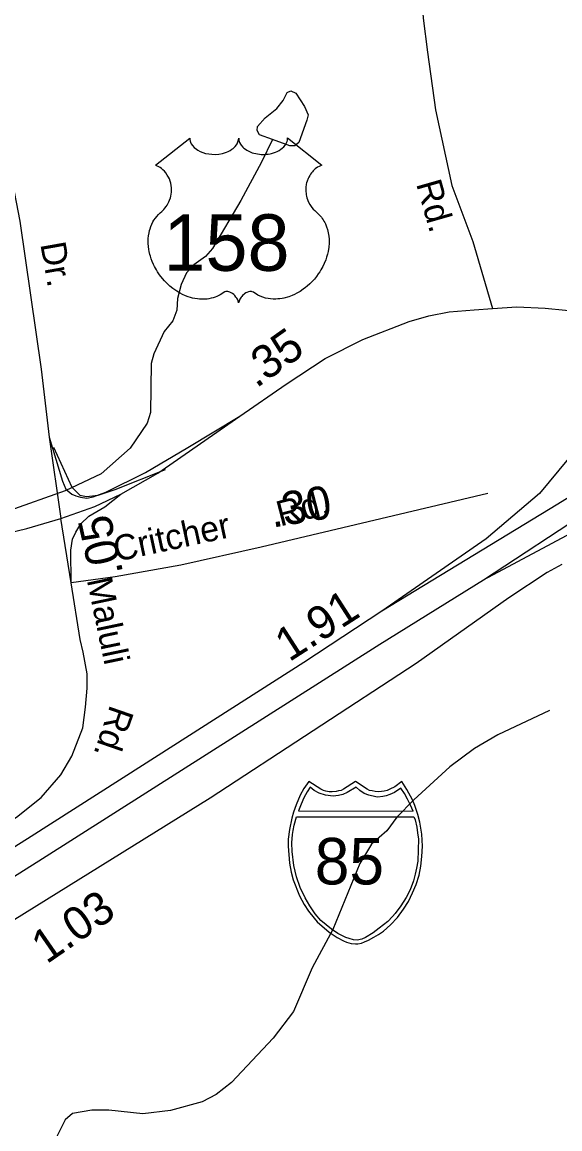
# Model space of a CAD drawing. Extents: x 2056842 to 2160602, y 826753 to 1016856.
# Drawn here: x 2131561 to 2133582, y 930955 to 935117 of the extents above; entities that cross this region are included whole.
import ezdxf

# ---------------------------------------------------------------- set-up
doc = ezdxf.new("R2010")
doc.units = 0
for name, color, linetype in [('Exist Hydrographic Misc Water Feature', 7, 'Continuous'), ('Exist Road Non-System Type 51', 7, 'Continuous'), ('Exist Road Non-System Type 51 Label', 7, 'Continuous'), ('Exist Road Primary Interstate Divided Center Attributed', 7, 'Continuous'), ('Exist Road Primary Interstate Mileage Hundredths English Label', 7, 'Continuous'), ('Exist Road Primary Interstate Ramp 1 Lane Attributed', 7, 'Continuous'), ('Exist Road Primary Interstate Shield CELL', 7, 'Continuous'), ('Exist Road Primary Interstate Shield Number Label', 7, 'Continuous'), ('Exist Road Primary US Attributed', 7, 'Continuous'), ('Exist Road Primary US Label', 7, 'Continuous'), ('Exist Road Primary US Mileage Hundredths English Label', 7, 'Continuous'), ('Exist Road Primary US Ramp 1 Lane  Attributed', 7, 'Continuous'), ('Exist Road Primary US Shield CELL', 7, 'Continuous'), ('Exist Road Primary US Shield Number Label', 7, 'Continuous'), ('Exist Road Primary US UnDivided 4 Lane Attributed', 7, 'Continuous'), ('Exist Road Secondary Mileage Hundredths English Label', 7, 'Continuous'), ('Exist Road Secondary Type 51 Attributed', 7, 'Continuous'), ('Exist Road Secondary Type 51 Label', 7, 'Continuous')]:
    doc.layers.add(name, color=color, linetype=linetype)

msp = doc.modelspace()

# ---------------------------------------------------------------- linework, layer by layer
at = {"layer": 'Exist Hydrographic Misc Water Feature'}
for points in [[(2132501.4, 934676.2), (2132453.2, 934694), (2132444.4, 934709.2), (2132445.6, 934724.4), (2132474.8, 934757.3), (2132517.8, 934792.8), (2132541.9, 934823.2), (2132557.1, 934852.4), (2132571, 934858.7), (2132590, 934849.8), (2132621.7, 934800.4), (2132635.6, 934768.7), (2132630.5, 934748.5), (2132601.4, 934664.8), (2132586.2, 934652.2), (2132567.2, 934652.2), (2132501.4, 934676.2)], [(2132501.4, 934676.2), (2132460.3, 934591.2), (2132383.2, 934447), (2132275.9, 934266.5), (2132249.9, 934236.4), (2132206.2, 934204.2), (2132178.1, 934174), (2132158.4, 934130), (2132144.7, 934078), (2132142.8, 934034), (2132127.1, 933993.9), (2132095.1, 933953.7), (2132055.7, 933869.5), (2132045.6, 933833.5), (2132042.6, 933649.5), (2132030.7, 933609.5), (2131967.1, 933515.2), (2131857.6, 933418.7), (2131721.9, 933354.1), (2131510, 933279.3)], [(2133543.1, 932528.3), (2133349.6, 932437.4), (2133261.8, 932385), (2133168.1, 932316.7), (2133032.8, 932192.1), (2132969.2, 932127.8), (2132931.3, 932075.6), (2132873.6, 932025.4), (2132829.8, 931953.2), (2132728.9, 931704.8), (2132651.6, 931560.4), (2132580.4, 931396.2), (2132505, 931295.9), (2132347.7, 931129.2), (2132289.7, 931084.9), (2132237.8, 931056.7), (2132118, 931024.2), (2132014.1, 931011.8), (2131886.1, 931025.2), (2131822.1, 931024.9), (2131750.2, 931012.5), (2131722.1, 930988.5), (2131686.6, 930916.4)]]:
    msp.add_lwpolyline(points, dxfattribs=at)
at = {"layer": 'Exist Road Non-System Type 51'}
msp.add_lwpolyline([(2131678.7, 933518.9), (2131746.9, 933368.1), (2131777, 933338), (2131803, 933333.5), (2131846.1, 933338.9), (2131909.9, 933359.6), (2132099.6, 933434.7)], dxfattribs=at)
at = {"layer": 'Exist Road Primary Interstate Divided Center Attributed'}
for points in [[(2134409.2, 933821.5), (2134063.6, 933606.7), (2133574.2, 933304.2), (2132912.4, 932901.8)], [(2133294.6, 933019.9), (2133700.1, 933286.2), (2134094.2, 933527.4), (2134524.6, 933790.9)], [(2124658.7, 927420), (2125364.9, 927910.7), (2125763.4, 928186.2), (2126906.1, 928954.9), (2127318.2, 929233.9), (2127916.6, 929621), (2128634.6, 930071.1), (2129010.7, 930308.7), (2130069.2, 930982.8), (2131054.1, 931604.2), (2131623.7, 931963.4), (2132040, 932228.1), (2132905.5, 932777.6), (2133294.6, 933019.9)], [(2132912.4, 932901.8), (2132619.2, 932709.3), (2132013.7, 932321.5), (2131594.1, 932054.6), (2131014.4, 931688.7), (2129999, 931034.1), (2129023.7, 930416.4), (2128551.8, 930112.5), (2127877, 929691.2), (2127267.8, 929300.6), (2126832.4, 929005.3), (2125718.5, 928252.8), (2125089.2, 927822), (2124817.1, 927637.8)]]:
    msp.add_lwpolyline(points, dxfattribs=at)
at = {"layer": 'Exist Road Primary Interstate Ramp 1 Lane Attributed'}
for points in [[(2134065.6, 933925.2), (2133987.3, 933835.2), (2133860.8, 933719.3), (2133614.2, 933475.7), (2133505.6, 933345), (2133305.8, 933173.9), (2132912.4, 932901.8)], [(2133294.6, 933019.9), (2133682.9, 933226.9), (2133838.2, 933301.4), (2134084.7, 933403.4), (2134268.8, 933447.5), (2134386.4, 933471.7), (2134484.7, 933487.1), (2134659.3, 933526.3), (2134701.3, 933543.1), (2134761.2, 933578.9), (2134827.8, 933630.9), (2134905.1, 933689.1)]]:
    msp.add_lwpolyline(points, dxfattribs=at)
at = {"layer": 'Exist Road Primary Interstate Shield CELL'}
for points in [[(2132813.7, 931650.7), (2132823.2, 931651.6), (2132835.9, 931654.1), (2132848.3, 931658.1), (2132862.4, 931664.4), (2132883.2, 931675.9), (2132900, 931685.7), (2132919.3, 931698.7), (2132945.5, 931722.4), (2132971.5, 931749.8), (2132994.5, 931780.9), (2133012.7, 931809.9), (2133028.8, 931843), (2133042.2, 931874), (2133052.9, 931909.3), (2133060, 931943.5), (2133063.5, 931979.2), (2133065.9, 932018.8), (2133063.2, 932063.3), (2133055.5, 932108.9), (2133048.2, 932137.2), (2133037.2, 932171.2), (2133028.2, 932192.9), (2133007.4, 932231.3), (2132988.6, 932260.9), (2132961.4, 932241.7), (2132943.6, 932232.3), (2132932.8, 932227.4), (2132921.6, 932225.2), (2132901.1, 932222.8), (2132888.2, 932223.3), (2132876.3, 932226), (2132866.2, 932228.2), (2132857.9, 932232.3), (2132813.7, 932260.9), (2132769.4, 932232.3), (2132760.1, 932228), (2132750.6, 932226), (2132741.5, 932223.5), (2132726.3, 932222.8), (2132714.8, 932223.1), (2132702.9, 932225.2), (2132693.5, 932227.2), (2132683, 932232.3), (2132637.9, 932260.9), (2132620.2, 932235.2), (2132605.7, 932209.8), (2132590.3, 932173.8), (2132580.8, 932146), (2132574, 932123.1), (2132565.6, 932081.2), (2132561.3, 932044.6), (2132560.6, 932018.8), (2132565.3, 931954.3), (2132572.4, 931919.9), (2132579.6, 931892.1), (2132603.5, 931832.1), (2132621.4, 931798.5), (2132636.8, 931774.3), (2132658.4, 931747.1), (2132670.1, 931734.2), (2132714.9, 931695), (2132744.8, 931674.6), (2132768.7, 931661.7), (2132780, 931657.4), (2132797.5, 931652.5)], [(2132643.3, 932240.1), (2132632.3, 932223.2), (2132619.6, 932200.4), (2132609.5, 932176.7), (2132599.1, 932150.6), (2133030.7, 932150.4), (2133020.6, 932172.8), (2133009.9, 932195.3), (2132998.6, 932215.9), (2132984.9, 932235.8), (2132960.7, 932220.6), (2132943.1, 932212.2), (2132928.9, 932207.3), (2132916.9, 932204.7), (2132898.3, 932203.2), (2132890, 932203.7), (2132864.1, 932209.5), (2132846.5, 932216.7), (2132829.8, 932227.9), (2132816.3, 932240.6), (2132782.1, 932219.9), (2132766.9, 932213.2), (2132749.5, 932208.8), (2132730.4, 932206.4), (2132701, 932209.6), (2132677.9, 932217.5), (2132658, 932227.9)], [(2133033.2, 932129.1), (2133037.8, 932116.9), (2133044.2, 932089.9), (2133047.5, 932069), (2133051, 932045), (2133049.8, 932003.9), (2133047.8, 931961.3), (2133043.9, 931936.1), (2133038.6, 931913.2), (2133031.5, 931887.7), (2133019.9, 931853.9), (2133004, 931825.2), (2132984.2, 931793.4), (2132962.7, 931765.5), (2132953.3, 931754), (2132935.6, 931735.3), (2132903.4, 931709.4), (2132879.9, 931691.9), (2132851.7, 931675.2), (2132837.4, 931668.9), (2132820.7, 931665.4), (2132807, 931666.3), (2132790.4, 931670.7), (2132777, 931674.4), (2132747.5, 931690.3), (2132723.7, 931706.3), (2132683.9, 931738.9), (2132662.5, 931764), (2132642.4, 931793.4), (2132624.5, 931823.5), (2132605.5, 931863.2), (2132592, 931903.1), (2132582.2, 931946.1), (2132575.6, 931998.8), (2132574.9, 932030.8), (2132576.8, 932061.7), (2132579.8, 932077.8), (2132583.7, 932097.9), (2132591.6, 932128.9)]]:
    msp.add_lwpolyline(points, close=True, dxfattribs=at)
at = {"layer": 'Exist Road Primary US Attributed'}
for points in [[(2126267.7, 938614.1), (2126823.6, 938405.4), (2127250.9, 938319.1), (2128331, 938214), (2128609.4, 938165.5), (2128865.7, 938087.7), (2129104, 937986.7), (2129477.6, 937776.4), (2129687.7, 937589.6), (2130299.1, 936938.2), (2130783.1, 936407.2), (2130921.3, 936225.7), (2131012.9, 936085.5), (2131121.5, 935904.9), (2131249, 935656.9), (2131329.8, 935421.5), (2131409.8, 935095.4), (2131552.5, 934368.5), (2131632.4, 933812.4), (2131661.8, 933557), (2131706.5, 933250.4)], [(2123789.9, 934740.6), (2123855.9, 934785.9), (2124055.3, 934857.8), (2124179.2, 934892), (2124365, 934896.4), (2124501.5, 934876.7), (2124648.8, 934831.8), (2124929.8, 934714.1), (2125380.5, 934507.4), (2125930.9, 934265.7), (2126344, 934087.8), (2126788.4, 933934.1), (2127165.5, 933838.9), (2128172.1, 933674.5), (2128580.3, 933587.9), (2129561.1, 933407.6), (2130072.9, 933303.4), (2130666.9, 933185.5), (2130916.4, 933147.4), (2131125.7, 933147.4), (2131307, 933160.9), (2131421.5, 933175.7), (2131577.8, 933213.5), (2131706.5, 933250.4)]]:
    msp.add_lwpolyline(points, dxfattribs=at)
at = {"layer": 'Exist Road Primary US Ramp 1 Lane  Attributed'}
for points in [[(2131661.8, 933557), (2131712.7, 933390.9), (2131725, 933361.2), (2131747.9, 933341.6), (2131761.9, 933335.5), (2131780.4, 933330.4), (2131803.3, 933327.1), (2131828, 933332.1), (2131875.5, 933350), (2132024.4, 933423.3), (2132183.3, 933517.9), (2132379.1, 933635.4)], [(2131744.6, 933008.7), (2131744, 933131.2), (2131750.2, 933172.6), (2131761.9, 933198.9), (2131781, 933230.3), (2131811.2, 933259.4), (2131871.6, 933294.6), (2131931.5, 933342.2)]]:
    msp.add_lwpolyline(points, dxfattribs=at)
at = {"layer": 'Exist Road Primary US Shield CELL'}
msp.add_lwpolyline([(2132190.7, 934681.3), (2132191, 934675.9), (2132192.3, 934669.6), (2132193.3, 934666.4), (2132196.2, 934660.1), (2132201.1, 934652.8), (2132207.9, 934645.5), (2132215.6, 934639.2), (2132220.7, 934635.9), (2132229.5, 934631.2), (2132239.4, 934627), (2132250.5, 934623.8), (2132261.9, 934621.5), (2132274.2, 934620.2), (2132286.5, 934619.9), (2132299.7, 934620.9), (2132314.3, 934623.7), (2132321, 934625.5), (2132328.5, 934628.1), (2132335.5, 934630.9), (2132343.2, 934635), (2132349.3, 934639), (2132354.2, 934642.5), (2132361, 934649), (2132366.4, 934655.8), (2132368.7, 934659.6), (2132370.7, 934663.2), (2132373.4, 934671), (2132374.1, 934674.4), (2132374.7, 934681.5), (2132375.1, 934675.6), (2132375.7, 934671.8), (2132376.7, 934668.2), (2132378.2, 934664.3), (2132381, 934658.8), (2132384, 934654.3), (2132389.8, 934647.5), (2132393.3, 934644.2), (2132396.6, 934641.5), (2132405.3, 934635.5), (2132415.5, 934630.3), (2132420.5, 934628.1), (2132425.7, 934626.3), (2132432.2, 934624.3), (2132439, 934622.7), (2132445.7, 934621.6), (2132452.5, 934620.6), (2132459.5, 934620.1), (2132465.2, 934619.9), (2132472.2, 934620), (2132478.6, 934620.4), (2132485.3, 934621.1), (2132492.5, 934622.4), (2132498.4, 934623.7), (2132506.1, 934625.7), (2132513.1, 934628.2), (2132519.3, 934630.9), (2132527.3, 934635), (2132533.7, 934639.1), (2132538.4, 934642.9), (2132544, 934648), (2132549.4, 934654.2), (2132552.5, 934658.7), (2132554.7, 934663.3), (2132556.7, 934668.2), (2132558, 934673.3), (2132558.6, 934677.8), (2132558.7, 934681.7), (2132687.3, 934579.2), (2132684.3, 934578.1), (2132677.3, 934574.6), (2132671.7, 934571.4), (2132662.9, 934565.1), (2132659.1, 934561.7), (2132655.3, 934558.1), (2132651.8, 934554.3), (2132648.7, 934550.8), (2132645, 934545.6), (2132641.7, 934540.4), (2132638.4, 934534.7), (2132636, 934529.8), (2132632.1, 934519.5), (2132630.2, 934512.9), (2132628.9, 934507.4), (2132627.4, 934495.9), (2132627, 934490.4), (2132627, 934485), (2132627.4, 934479.3), (2132627.9, 934473.9), (2132628.9, 934468.2), (2132629.8, 934463.2), (2132631.4, 934457), (2132633.7, 934449.9), (2132636.5, 934443), (2132642.3, 934431.8), (2132649.9, 934420.4), (2132655.3, 934414), (2132660.6, 934408.5), (2132668.6, 934401.8), (2132672.8, 934398), (2132677.8, 934393.1), (2132685.8, 934383.8), (2132689.1, 934379.4), (2132692.4, 934374.4), (2132695.4, 934369.3), (2132698.5, 934363.9), (2132700.9, 934359.1), (2132705.4, 934348), (2132708.7, 934337.3), (2132710.2, 934331.7), (2132712.6, 934319.1), (2132713.6, 934312.9), (2132714.5, 934300.6), (2132714.6, 934285.7), (2132713.4, 934271.5), (2132710.8, 934255), (2132708.6, 934245.2), (2132705.2, 934233.7), (2132701.9, 934223.7), (2132696, 934209.1), (2132690.8, 934198.4), (2132684.1, 934186), (2132679.5, 934178.4), (2132674.1, 934170.4), (2132667.3, 934161.1), (2132659.4, 934151.2), (2132649.9, 934140.8), (2132642.2, 934133.2), (2132632.2, 934124.2), (2132626.1, 934119.2), (2132617.5, 934112.6), (2132605.6, 934104.7), (2132593.9, 934098), (2132584, 934092.9), (2132575.2, 934089.1), (2132563.8, 934084.8), (2132544.8, 934079.5), (2132537.9, 934078.1), (2132529.7, 934076.8), (2132522, 934076.1), (2132514.6, 934075.6), (2132504.6, 934075.6), (2132494.6, 934076.4), (2132485.2, 934077.8), (2132475.4, 934079.8), (2132465.1, 934082.9), (2132455.8, 934086.5), (2132446.4, 934091.1), (2132430.5, 934101.2), (2132425.9, 934103.6), (2132423.3, 934104.3), (2132417.2, 934104.6), (2132411.4, 934103.4), (2132405.5, 934101), (2132401.9, 934099.1), (2132397.2, 934096), (2132393.5, 934093.1), (2132389.1, 934088.9), (2132386.1, 934085.4), (2132383.8, 934082.7), (2132379.3, 934075.6), (2132377.7, 934072.3), (2132376, 934068), (2132374.5, 934061.6), (2132372.5, 934069.6), (2132370.2, 934074.9), (2132367.4, 934079.5), (2132364.6, 934083.5), (2132360.1, 934088.7), (2132356.1, 934092.6), (2132351.2, 934096.5), (2132346, 934099.6), (2132341.9, 934101.8), (2132338.1, 934103.2), (2132333.5, 934104.4), (2132329.7, 934104.7), (2132326.6, 934104.6), (2132322.3, 934103.6), (2132316.5, 934099.4), (2132311, 934095.6), (2132305, 934091.9), (2132297.8, 934088.1), (2132292.6, 934085.7), (2132286.3, 934083.2), (2132279.1, 934080.8), (2132271.2, 934078.7), (2132263, 934077.2), (2132255.9, 934076), (2132248.2, 934075.3), (2132241.3, 934075.1), (2132234.1, 934075.2), (2132227.3, 934075.7), (2132219.5, 934076.4), (2132209.8, 934077.8), (2132201.7, 934079.7), (2132193.2, 934081.9), (2132184.5, 934084.7), (2132175.2, 934088.2), (2132163.5, 934093.3), (2132155.3, 934097.5), (2132142.5, 934104.9), (2132127.5, 934115.3), (2132116.1, 934124.5), (2132107.8, 934132), (2132095.6, 934144.5), (2132088.4, 934152.6), (2132077.1, 934167.2), (2132069.9, 934177.8), (2132065.2, 934185.5), (2132058.4, 934198), (2132054.6, 934205.8), (2132049.8, 934217.2), (2132045.9, 934227.6), (2132042.8, 934237.5), (2132041, 934243.8), (2132038.6, 934254.8), (2132037.1, 934262.6), (2132035.7, 934273.3), (2132034.9, 934284.7), (2132034.7, 934295.1), (2132035, 934303.7), (2132036, 934313.8), (2132037.7, 934324.6), (2132039.8, 934333.8), (2132041.6, 934340.4), (2132044.3, 934348.4), (2132048, 934357.3), (2132052.2, 934365.8), (2132056.3, 934372.9), (2132061.4, 934380.5), (2132066.4, 934386.9), (2132072.9, 934394.1), (2132079.8, 934400.6), (2132086, 934405.7), (2132093.5, 934413), (2132097.4, 934417.4), (2132102, 934423.6), (2132105.8, 934429.3), (2132108.7, 934434.4), (2132112.6, 934441.9), (2132115, 934447.5), (2132117.9, 934456.2), (2132119.4, 934462.3), (2132120.9, 934470.1), (2132121.9, 934477.4), (2132122.3, 934486.6), (2132122.1, 934494.2), (2132121.1, 934503.1), (2132119.4, 934511.6), (2132117.4, 934519.1), (2132114.2, 934527.6), (2132111.3, 934533.8), (2132106.4, 934542.3), (2132100.9, 934550.1), (2132095.2, 934556.5), (2132089.5, 934562.2), (2132084.1, 934566.4), (2132078.9, 934570.2), (2132072.3, 934574.1), (2132066, 934577.2), (2132062.1, 934578.8)], close=True, dxfattribs=at)
at = {"layer": 'Exist Road Primary US UnDivided 4 Lane Attributed'}
for points in [[(2131706.5, 933250.4), (2131834.1, 933296.3), (2131931.5, 933342.2), (2132070.2, 933421.6), (2132379.1, 933635.4), (2132553.7, 933756.2), (2132700.3, 933852.5), (2132841.3, 933924.1), (2133015.9, 933991.3), (2133089.8, 934012.5), (2133165.9, 934028.2), (2133259.8, 934034.8), (2133329.3, 934040.5)], [(2133329.3, 934040.5), (2133421, 934046.1), (2133527.3, 934041.6), (2133603.4, 934034.3), (2133708.1, 934018.7), (2133881.5, 933975.6), (2134065.6, 933925.2)]]:
    msp.add_lwpolyline(points, dxfattribs=at)
at = {"layer": 'Exist Road Secondary Type 51 Attributed'}
msp.add_line((2131744.6, 933008.7), (2131706.5, 933250.4), dxfattribs=at)
for points in [[(2132805.2, 937182.2), (2132810.8, 936968.6), (2132825.2, 936599.8), (2132838, 936458.9), (2132852.4, 936353.3), (2132887.5, 936235.8), (2132951.5, 936056.6), (2132985.1, 935957.4), (2133012.2, 935842.2), (2133029.8, 935703.8), (2133045.7, 935490.9), (2133068.1, 935131.8), (2133084.1, 935003.8), (2133114.5, 934787.8), (2133176.7, 934502.3), (2133255, 934292.7), (2133329.3, 934040.5)], [(2133311.6, 933344.9), (2132459.5, 933142.7), (2132157.8, 933074.5), (2131910, 933031.3), (2131744.6, 933008.7)], [(2133589.4, 933077.5), (2133534.1, 933047.8), (2133390.2, 932952.7), (2133042.5, 932705), (2132267.6, 932199.2), (2131320.4, 931610.7), (2130991.4, 931433.5), (2130617.4, 931189.3), (2130409.5, 931067), (2130379.8, 931040.7), (2130372.5, 931009.9)], [(2127706.8, 929698.3), (2128073.9, 929926.6), (2129044.1, 930556.7), (2129422.4, 930790.6), (2130015.5, 931165.1), (2131084.3, 931844.8), (2131539.8, 932126.8), (2131632.7, 932200.7), (2131706.5, 932286.8), (2131747.9, 932357.3), (2131788.2, 932463.7), (2131798.3, 932540.9), (2131805, 932612.5), (2131805, 932666.2), (2131790, 932748.1), (2131779.3, 932796), (2131744.6, 933008.7)]]:
    msp.add_lwpolyline(points, dxfattribs=at)

# ---------------------------------------------------------------- texts
at = {"layer": 'Exist Road Non-System Type 51 Label'}
for s, rotation, p in [('Rd.', 14.6163, (2132531, 933220.2)), ('Critcher', 12.1349, (2131915, 933087.8))]:
    msp.add_text(s, height=95, rotation=rotation, dxfattribs=at).set_placement(p)
at = {"layer": 'Exist Road Primary Interstate Mileage Hundredths English Label'}
msp.add_text('1.91', height=125, rotation=32.7384, dxfattribs=at).set_placement((2132564.5, 932709.2))
at = {"layer": 'Exist Road Primary Interstate Shield Number Label'}
msp.add_text('85', height=175, dxfattribs=at).set_placement((2132660.8, 931874.4))
at = {"layer": 'Exist Road Primary US Label'}
msp.add_text('Dr.', height=95, rotation=280.0847, dxfattribs=at).set_placement((2131628.6, 934282.6))
at = {"layer": 'Exist Road Primary US Mileage Hundredths English Label'}
msp.add_text('.35', height=125, rotation=35.4722, dxfattribs=at).set_placement((2132440.8, 933738.6))
at = {"layer": 'Exist Road Primary US Shield Number Label'}
msp.add_text('158', height=212.5, dxfattribs=at).set_placement((2132091.8, 934182))
at = {"layer": 'Exist Road Secondary Mileage Hundredths English Label'}
for s, rotation, p in [('.30', 9.4569, (2132501.4, 933215.9)), ('.05', 102.6368, (2131941.2, 933045.8)), ('1.03', 34.6622, (2131652.5, 931572.8))]:
    msp.add_text(s, height=125, rotation=rotation, dxfattribs=at).set_placement(p)
at = {"layer": 'Exist Road Secondary Type 51 Label'}
for s, rotation, p in [('Rd.', 285.9141, (2133041.3, 934509.7)), ('Maluli', 281.8504, (2131803.4, 933019.7)), ('Rd.', 250.9477, (2131892.6, 932552.8))]:
    msp.add_text(s, height=95, rotation=rotation, dxfattribs=at).set_placement(p)

doc.saveas('drawing.dxf')
